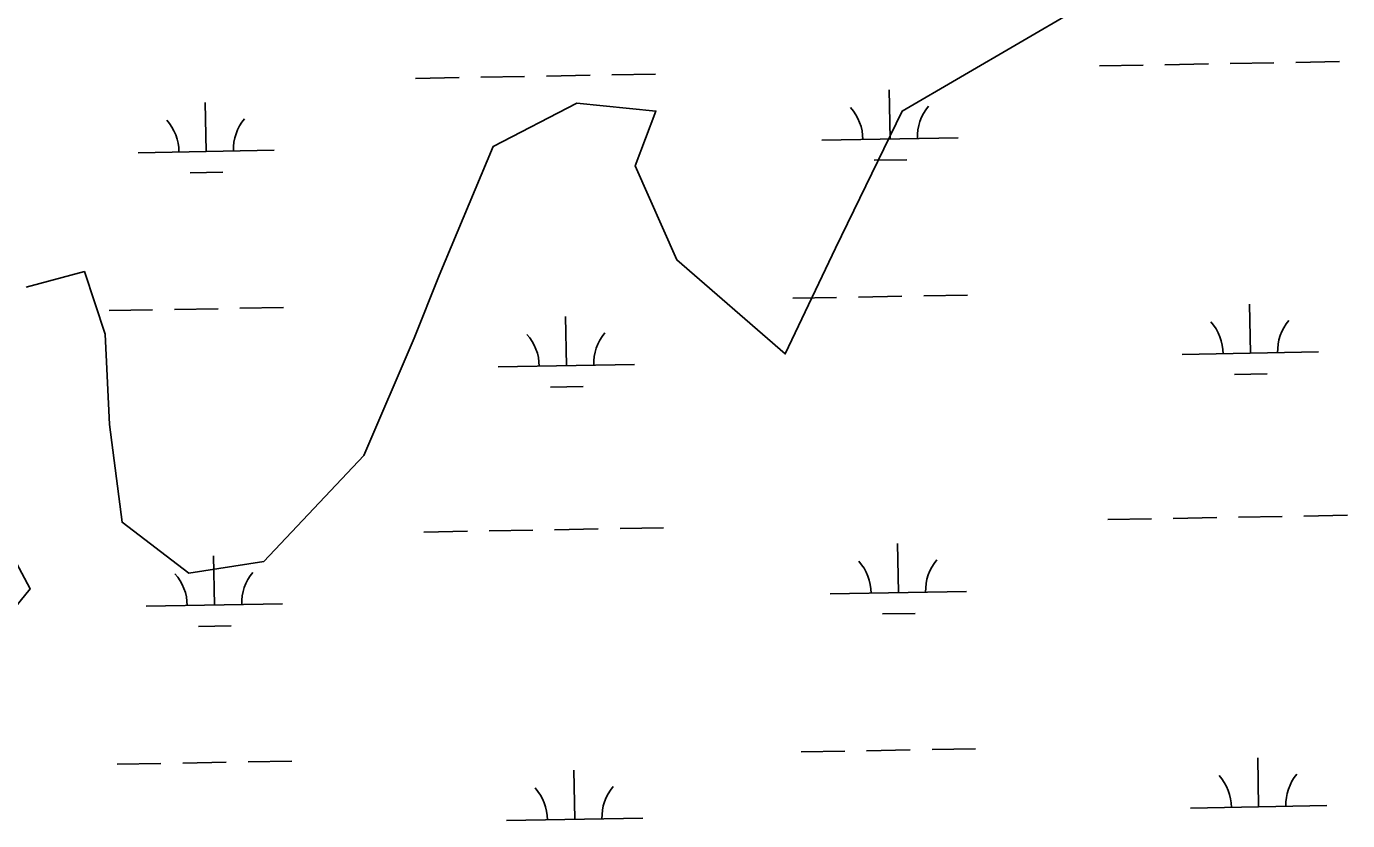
# Model space of a CAD drawing. Extents: x 3925854 to 3964121, y 224593 to 250589.
# Drawn here: x 3958788 to 3959757, y 238742 to 239324 of the extents above; entities that cross this region are included whole.
import ezdxf

# ---------------------------------------------------------------- set-up
doc = ezdxf.new("R2010")
doc.units = 0
doc.layers.add('V-SITE-VEGE', color=7, linetype='Continuous')
doc.layers.add('V-WETL-SWMP', color=7, linetype='Continuous')

msp = doc.modelspace()

# ---------------------------------------------------------------- linework, layer by layer
at = {"layer": 'V-SITE-VEGE'}
for points in [[(3959558.92, 239336.801), (3959430.361, 239262.164), (3959381.387, 239161.689), (3959344.654, 239084.178), (3959265.071, 239153.077), (3959234.461, 239221.974), (3959249.766, 239262.164), (3959191.609, 239267.904), (3959130.39, 239236.326), (3959090.598, 239141.594), (3959072.231, 239095.661), (3959035.5, 239009.541), (3958962.038, 238932.03), (3958906.941, 238923.418), (3958857.967, 238960.737), (3958848.784, 239032.503), (3958845.722, 239098.533), (3958830.42, 239144.463), (3958787.565, 239132.982)], [(3958772.261, 238946.385), (3958790.629, 238911.935), (3958760.018, 238874.617)]]:
    msp.add_lwpolyline(points, dxfattribs=at)
at = {"layer": 'V-WETL-SWMP'}
for p, q in [((3959575.205, 239295.278), (3959607.199, 239295.86)), ((3959623.197, 239296.151), (3959655.191, 239296.732)), ((3959671.189, 239297.023), (3959703.183, 239297.605)), ((3959719.181, 239297.896), (3959751.176, 239298.478)), ((3959073.38, 239286.153), (3959105.374, 239286.735)), ((3959121.372, 239287.026), (3959153.366, 239287.608)), ((3959169.364, 239287.898), (3959201.358, 239288.48)), ((3959217.356, 239288.771), (3959249.351, 239289.353)), ((3959421.561, 239241.734), (3959420.906, 239277.728)), ((3958919.736, 239232.609), (3958919.081, 239268.603)), ((3959371.569, 239240.825), (3959471.552, 239242.643)), ((3958869.744, 239231.7), (3958969.727, 239233.518)), ((3959409.843, 239226.087), (3959433.839, 239226.524)), ((3958908.018, 239216.962), (3958932.014, 239217.399)), ((3959350.263, 239124.986), (3959382.258, 239125.568)), ((3959398.255, 239125.859), (3959430.25, 239126.441)), ((3959446.248, 239126.732), (3959478.242, 239127.313)), ((3959685.896, 239084.651), (3959685.242, 239120.646)), ((3958848.438, 239115.862), (3958880.433, 239116.443)), ((3958896.43, 239116.734), (3958928.425, 239117.316)), ((3958944.422, 239117.607), (3958976.417, 239118.189)), ((3959184.071, 239075.527), (3959183.417, 239111.521)), ((3959635.904, 239083.742), (3959735.888, 239085.56)), ((3959134.079, 239074.618), (3959234.063, 239076.436)), ((3959674.179, 239069.005), (3959698.175, 239069.441)), ((3959172.354, 239059.88), (3959196.35, 239060.316)), ((3959677.237, 238964.403), (3959709.232, 238964.985)), ((3959725.229, 238965.276), (3959757.224, 238965.858)), ((3959127.42, 238954.406), (3959159.414, 238954.988)), ((3959175.412, 238955.278), (3959207.406, 238955.86)), ((3959223.404, 238956.151), (3959255.399, 238956.733)), ((3959581.253, 238962.658), (3959613.247, 238963.24)), ((3959629.245, 238963.531), (3959661.239, 238964.112)), ((3959079.428, 238953.533), (3959111.422, 238954.115)), ((3958925.784, 238899.989), (3958925.129, 238935.983)), ((3959427.609, 238909.114), (3959426.954, 238945.108)), ((3959377.617, 238908.205), (3959477.6, 238910.023)), ((3958875.792, 238899.08), (3958975.775, 238900.898)), ((3959415.891, 238893.467), (3959439.887, 238893.903)), ((3958914.066, 238884.342), (3958938.062, 238884.779)), ((3959356.311, 238792.366), (3959388.306, 238792.948)), ((3959404.304, 238793.239), (3959436.298, 238793.821)), ((3959452.296, 238794.112), (3959484.29, 238794.693)), ((3958854.486, 238783.242), (3958886.481, 238783.823)), ((3958902.478, 238784.114), (3958934.473, 238784.696)), ((3958950.471, 238784.987), (3958982.465, 238785.569)), ((3959691.944, 238752.031), (3959691.29, 238788.026)), ((3959190.119, 238742.907), (3959189.465, 238778.901)), ((3959641.952, 238751.122), (3959741.936, 238752.94)), ((3959140.127, 238741.998), (3959240.111, 238743.816))]:
    msp.add_line(p, q, dxfattribs=at)
for centre, start, end in [((3959476.786, 239243.213), 140.269876, 181.813534), ((3958864.493, 239232.079), 0.269879, 41.813537), ((3958974.961, 239234.088), 140.269876, 181.813534), ((3959366.318, 239241.204), 0.269879, 41.813537), ((3959630.654, 239084.122), 0.269879, 41.813537), ((3959741.121, 239086.131), 140.269876, 181.813534), ((3959128.829, 239074.997), 0.269879, 41.813537), ((3959239.296, 239077.006), 140.269876, 181.813534), ((3959372.366, 238908.584), 0.269879, 41.813537), ((3959482.834, 238910.593), 140.269876, 181.813534), ((3958870.541, 238899.459), 0.269879, 41.813537), ((3958981.009, 238901.468), 140.269876, 181.813534), ((3959636.702, 238751.502), 0.269879, 41.813537), ((3959747.169, 238753.511), 140.269876, 181.813534), ((3959134.877, 238742.377), 0.269879, 41.813537), ((3959245.344, 238744.386), 140.269876, 181.813534)]:
    msp.add_arc(centre, 35.246, start, end, dxfattribs=at)

doc.saveas('drawing.dxf')
